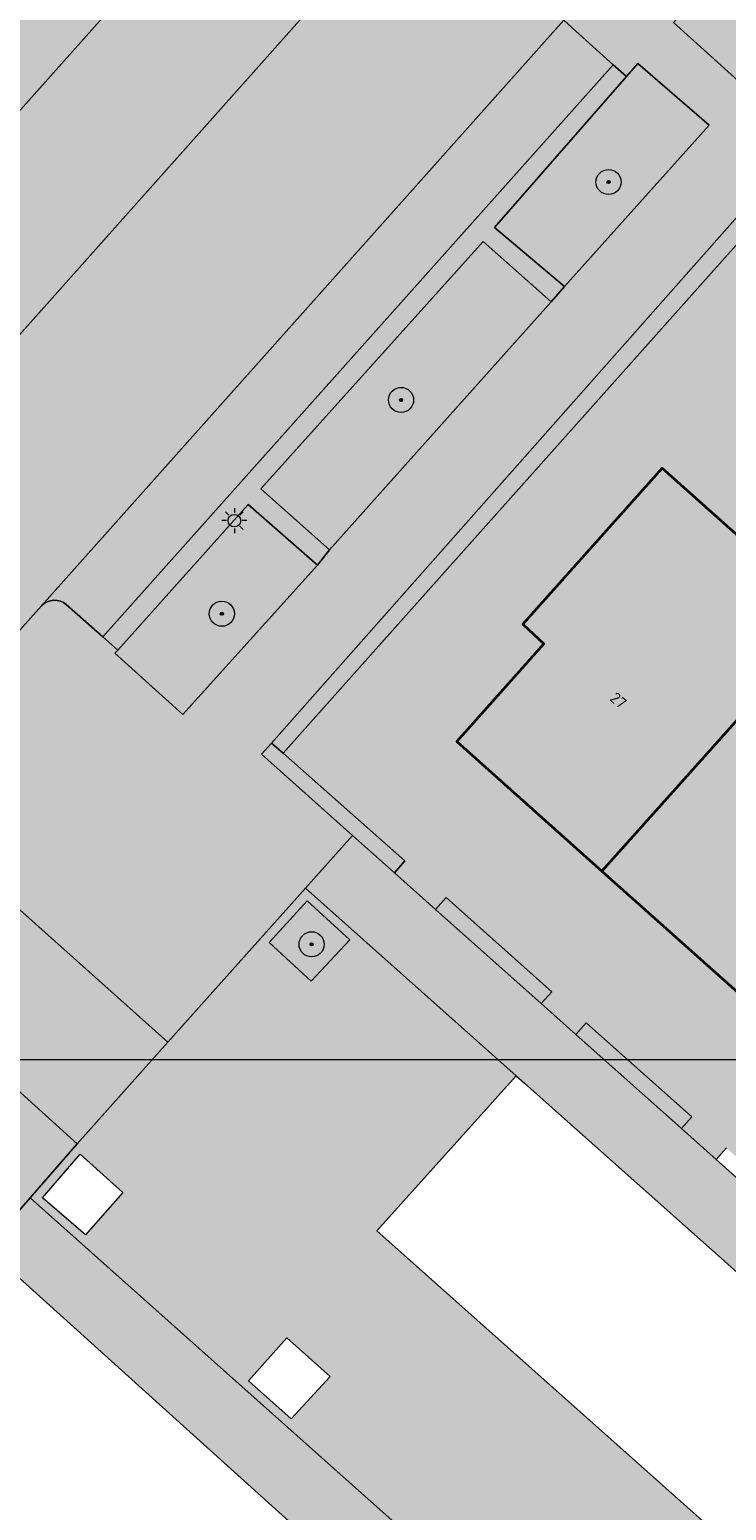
# Model space of a CAD drawing. Extents: x 101956 to 105180, y 476926 to 481317.
# Tile 462 of 649: x 104392 to 104414, y 479994 to 480041. Entities that reach past the tile are written whole.
import ezdxf
from ezdxf.enums import TextEntityAlignment as Align

# ---------------------------------------------------------------- set-up
doc = ezdxf.new("R2010")
doc.units = 0
doc.header["$LTSCALE"] = 0.5
for name, color, linetype, lineweight in [('B-WE-GR-BEPLANTING_CULTUUR_VASTE PLANTENVAK-GV', 90, 'Continuous', 18), ('B-WE-GR-BOOM-S', 90, 'Continuous', 25), ('B-WE-GR-GROENVOORZIENING-GV', 80, 'Continuous', 18), ('B-WE-GR-HAAG-GV', 90, 'Continuous', 13), ('B-WE-KL-ET_LS_OV_LICHTMAST-S', 190, 'Continuous', 25), ('B-WE-OG-BEBOUWING-GV', 7, 'Continuous', 35), ('B-WE-OG-BEBOUWING-T18', 10, 'Continuous', 18), ('B-WE-OG-TERREIN_CULTUURSCHEIDING-GV', 7, 'Continuous', 18), ('B-WE-OG-TERREIN_ERF-GV', 7, 'Continuous', 18), ('B-WE-VH-VERHARDING_ASFALT-GV', 252, 'Continuous', 18), ('B-WE-VH-VERHARDING_STRAATBAKSTEEN-GV', 252, 'Continuous', 18), ('B-WE-VH-VERHARDING_TEGEL-GV', 252, 'Continuous', 18)]:
    doc.layers.add(name, color=color, linetype=linetype, lineweight=lineweight)
for name, color, linetype, lineweight, true_color in [('B-WE-GR-BEPLANTING_CULTUUR_VASTE PLANTENVAK-V', 7, 'Continuous', 18, 0xa5a552), ('B-WE-GR-GROENVOORZIENING-V', 7, 'Continuous', 18, 0x67a552), ('B-WE-GR-HAAG-V', 7, 'Continuous', 18, 0x67a552), ('B-WE-OG-BEBOUWING-V', 7, 'Continuous', 18, 0xdc7869), ('B-WE-OG-TERREIN_CULTUURSCHEIDING-V', 7, 'Continuous', 18, 0x28c846), ('B-WE-OG-TERREIN_ERF-V', 7, 'Continuous', 18, 0x28c846), ('B-WE-VH-VERHARDING_ASFALT-V', 7, 'Continuous', 18, 0xcdcdcd), ('B-WE-VH-VERHARDING_STRAATBAKSTEEN-V', 7, 'Continuous', 18, 0xcdcdcd), ('B-WE-VH-VERHARDING_TEGEL-V', 7, 'Continuous', 18, 0xcdcdcd)]:
    doc.layers.add(name, color=color, linetype=linetype, lineweight=lineweight, true_color=true_color)
doc.layers.add('X-XX-AL-HULPLIJN-G', color=7, linetype='Continuous', lineweight=18, plot=False)
doc.styles.add('NLCS-ISO-M200-T18', font='NLCS-ISO.ttf', dxfattribs={"height": 0.36})

# ---------------------------------------------------------------- blocks, each defined once
blk = doc.blocks.new('SKL-ET_OV_LICHTMAST-SO')
at = {"color": 0, "linetype": 'ByBlock', "lineweight": 18}
for points in [[(-1.25, 0), (-2, 0)], [(-1.41, 1.41), (-0.88, 0.88)], [(0, 2), (0, 1.25)], [(0.88, 0.88), (1.41, 1.41)], [(2, 0), (1.25, 0)], [(-1.41, -1.41), (-0.88, -0.88)], [(0, -1.25), (0, -2)], [(0.88, -0.88), (1.41, -1.41)]]:
    blk.add_lwpolyline(points, dxfattribs=at)
blk.add_circle((0, 0), 1, dxfattribs=at)
blk = doc.blocks.new('SGR-BOOM_01-SO')
at = {"linetype": 'ByBlock', "lineweight": 18}
h = blk.add_hatch(color=0, dxfattribs=at)
h.dxf.hatch_style = 1
edge = h.paths.add_edge_path()
edge.add_arc((0, 0), 0.25, 0, 360)
at = {"color": 0, "linetype": 'ByBlock', "lineweight": 18}
for radius in [2, 0.25]:
    blk.add_circle((0, 0), radius, dxfattribs=at)

msp = doc.modelspace()

# ---------------------------------------------------------------- hatches: boundary and pattern name
at = {"layer": 'B-WE-GR-BEPLANTING_CULTUUR_VASTE PLANTENVAK-V'}
msp.add_hatch(color=256, dxfattribs=at).paths.add_polyline_path([(104400.844, 480011.138), (104402.074, 480012.453), (104400.718, 480013.688), (104399.503, 480012.366)])
at = {"layer": 'B-WE-GR-GROENVOORZIENING-V'}
for points in [[(104402.724, 480021.512), (104415.396, 480035.717), (104419.469, 480032.134), (104419.784, 480032.524), (104415.296, 480036.471), (104399.576, 480018.712), (104399.956, 480018.387)], [(104399.956, 480018.387), (104399.576, 480018.712), (104399.262, 480018.357), (104402.159, 480015.772), (104403.488, 480014.587), (104403.826, 480014.966)], [(104405.134, 480013.793), (104404.799, 480013.418), (104408.157, 480010.422), (104408.492, 480010.798)], [(104409.592, 480009.812), (104409.259, 480009.439), (104412.617, 480006.444), (104412.95, 480006.817)]]:
    msp.add_hatch(color=256, dxfattribs=at).paths.add_polyline_path(points)
at = {"layer": 'B-WE-GR-HAAG-V'}
for points in [[(104402.724, 480021.512), (104415.396, 480035.717), (104419.469, 480032.134), (104419.784, 480032.524), (104415.296, 480036.471), (104399.576, 480018.712), (104399.956, 480018.387)], [(104399.956, 480018.387), (104399.576, 480018.712), (104399.262, 480018.357), (104402.159, 480015.772), (104403.488, 480014.587), (104403.826, 480014.966)], [(104405.134, 480013.793), (104404.799, 480013.418), (104408.157, 480010.422), (104408.492, 480010.798)], [(104409.592, 480009.812), (104409.259, 480009.439), (104412.617, 480006.444), (104412.95, 480006.817)]]:
    msp.add_hatch(color=256, dxfattribs=at).paths.add_polyline_path(points)
at = {"layer": 'B-WE-OG-BEBOUWING-V'}
for points in [[(104417.32, 480022.712), (104412.011, 480027.456), (104407.571, 480022.498), (104408.241, 480021.869), (104405.474, 480018.763), (104410.092, 480014.638)], [(104421.817, 480018.694), (104417.32, 480022.712), (104410.092, 480014.638), (104414.598, 480010.614)]]:
    msp.add_hatch(color=256, dxfattribs=at).paths.add_polyline_path(points)
at = {"layer": 'B-WE-OG-TERREIN_CULTUURSCHEIDING-V'}
for points in [[(104412.364, 480041.634), (104414.637, 480039.59), (104419.603, 480045.199), (104417.44, 480047.132), (104413.164, 480042.5)], [(104411.235, 480040.331), (104410.873, 480039.916), (104406.671, 480035.109), (104408.9, 480033.236), (104413.499, 480038.37)], [(104406.313, 480034.664), (104399.238, 480026.795), (104401.427, 480024.86), (104408.477, 480032.745)], [(104401.041, 480024.365), (104398.836, 480026.296), (104394.692, 480021.671), (104394.598, 480021.566), (104396.763, 480019.619)]]:
    msp.add_hatch(color=256, dxfattribs=at).paths.add_polyline_path(points)
at = {"layer": 'B-WE-OG-TERREIN_ERF-V'}
h = msp.add_hatch(color=256, dxfattribs=at)
h.paths.add_polyline_path([(104439.19, 480011.195), (104436.581, 480013.503), (104438.57, 480015.758), (104434.862, 480019.099), (104432.871, 480016.857), (104430.252, 480019.178), (104427.638, 480021.495), (104429.626, 480023.755), (104425.912, 480027.076), (104423.912, 480024.829), (104421.299, 480027.158), (104418.69, 480029.484), (104420.693, 480031.724), (104419.784, 480032.524), (104419.469, 480032.134), (104415.396, 480035.717), (104402.724, 480021.512), (104399.956, 480018.387), (104403.826, 480014.966), (104403.488, 480014.587), (104404.799, 480013.418), (104405.134, 480013.793), (104408.492, 480010.798), (104408.157, 480010.422), (104409.259, 480009.439), (104409.592, 480009.812), (104412.95, 480006.817), (104412.617, 480006.444), (104413.719, 480005.461), (104414.049, 480005.83), (104417.407, 480002.835), (104417.077, 480002.465), (104418.179, 480001.482), (104418.507, 480001.849), (104421.865, 479998.854), (104421.537, 479998.486), (104422.638, 479997.504), (104422.964, 479997.868), (104426.322, 479994.873), (104425.996, 479994.508), (104427.307, 479993.339), (104427.627, 479993.696), (104432.678, 479989.218), (104441.149, 479998.761), (104441.261, 479998.662), (104448.276, 480006.582), (104448.449, 480006.776), (104448.822, 480006.444), (104450.095, 480007.869), (104449.029, 480008.826), (104444.544, 480011.974), (104443.8, 480011.131), (104441.811, 480008.876)])
h.paths.add_polyline_path([(104426.273, 480014.711), (104430.73, 480010.729), (104435.186, 480006.746), (104440.519, 480001.981), (104438.749, 480000), (104436.087, 479997.02), (104435.415, 479997.604), (104432.633, 479994.498), (104431.511, 479995.507), (104427.97, 479998.67), (104426.481, 480000), (104423.513, 480002.651), (104419.055, 480006.632), (104414.598, 480010.614), (104410.092, 480014.638), (104405.474, 480018.763), (104408.241, 480021.869), (104407.571, 480022.498), (104412.011, 480027.456), (104417.32, 480022.712), (104421.817, 480018.694)], flags=16)
at = {"layer": 'B-WE-VH-VERHARDING_ASFALT-V'}
h = msp.add_hatch(color=256, dxfattribs=at)
edge = h.paths.add_edge_path()
edge.add_line((104387.15, 480017.348), (104392.267, 480023.076))
edge.add_line((104392.267, 480023.076), (104408.88, 480041.707))
edge.add_line((104408.88, 480041.707), (104408.454, 480042.092))
edge.add_line((104408.454, 480042.092), (104407.874, 480042.617))
edge.add_arc((104408.189, 480042.963), 0.468, 137.9251, 227.635, ccw=False)
edge.add_line((104407.842, 480043.276), (104409.502, 480045.103))
edge.add_arc((104409.836, 480044.8), 0.451, 48.9681, 137.7542, ccw=False)
edge.add_line((104410.132, 480045.14), (104410.797, 480044.561))
edge.add_line((104410.797, 480044.561), (104411.165, 480044.241))
edge.add_line((104411.165, 480044.241), (104435.062, 480071.081))
edge.add_line((104435.062, 480071.081), (104437.17, 480073.431))
edge.add_line((104437.17, 480073.431), (104438.938, 480075.4))
edge.add_line((104438.938, 480075.4), (104438.553, 480075.735))
edge.add_line((104438.553, 480075.735), (104434.657, 480079.246))
edge.add_line((104434.657, 480079.246), (104434.278, 480079.587))
edge.add_line((104434.278, 480079.587), (104406.061, 480047.93))
edge.add_line((104406.061, 480047.93), (104404.973, 480046.769))
edge.add_line((104404.973, 480046.769), (104382.903, 480021.986))
edge.add_line((104382.903, 480021.986), (104381.305, 480020.285))
edge.add_line((104381.305, 480020.285), (104367.346, 480004.624))
edge.add_line((104367.346, 480004.624), (104352.3, 479987.742))
edge.add_line((104352.3, 479987.742), (104333.802, 479966.997))
edge.add_arc((104333.228, 479966.515), 0.75, -10.5143, 40.0196, ccw=False)
edge.add_line((104333.965, 479966.378), (104333.829, 479966.226))
edge.add_line((104333.829, 479966.226), (104332.006, 479964.578))
edge.add_line((104332.006, 479964.578), (104329.786, 479963.425))
edge.add_arc((104326.255, 479972.993), 10.199, 277.216, 290.2566, ccw=False)
edge.add_line((104327.536, 479962.875), (104333.232, 479957.677))
edge.add_line((104333.232, 479957.677), (104334.491, 479959.069))
edge.add_line((104334.491, 479959.069), (104336.891, 479961.722))
edge.add_line((104336.891, 479961.722), (104349.204, 479975.521))
edge.add_line((104349.204, 479975.521), (104349.57, 479975.931))
edge.add_line((104349.57, 479975.931), (104349.521, 479975.973))
edge.add_line((104349.521, 479975.973), (104348.905, 479976.511))
edge.add_arc((104349.207, 479976.858), 0.46, 138.2173, 228.9681, ccw=False)
edge.add_line((104348.864, 479977.164), (104352.655, 479981.4))
edge.add_arc((104352.977, 479981.111), 0.433, 47.3344, 138.0652, ccw=False)
edge.add_line((104353.27, 479981.429), (104353.883, 479980.862))
edge.add_line((104353.883, 479980.862), (104354.276, 479980.498))
edge.add_line((104354.276, 479980.498), (104378.241, 480007.374))
edge.add_line((104378.241, 480007.374), (104384.317, 480014.176))
edge.add_line((104384.317, 480014.176), (104387.15, 480017.348))
at = {"layer": 'B-WE-VH-VERHARDING_STRAATBAKSTEEN-V'}
h = msp.add_hatch(color=256, dxfattribs=at)
edge = h.paths.add_edge_path()
edge.add_arc((104404.607, 480047.112), 0.502, 228.563, 316.8506)
edge.add_line((104404.973, 480046.769), (104382.903, 480021.986))
edge.add_arc((104382.423, 480022.392), 0.629, 319.7344, 409.4495)
edge.add_line((104382.832, 480022.87), (104379.709, 480025.538))
edge.add_line((104379.709, 480025.538), (104401.109, 480049.538))
edge.add_line((104401.109, 480049.538), (104404.275, 480046.736))
h = msp.add_hatch(color=256, dxfattribs=at)
edge = h.paths.add_edge_path()
edge.add_line((104410.446, 480040.288), (104409.264, 480041.359))
edge.add_line((104409.264, 480041.359), (104408.88, 480041.707))
edge.add_line((104408.88, 480041.707), (104392.267, 480023.076))
edge.add_arc((104392.679, 480022.694), 0.562, 48.3787, 137.157, ccw=False)
edge.add_line((104393.053, 480023.114), (104394.215, 480022.087))
edge.add_line((104394.215, 480022.087), (104410.446, 480040.288))
msp.add_hatch(color=256, dxfattribs=at).paths.add_polyline_path([(104387.15, 480017.348), (104384.317, 480014.176), (104393.396, 480005.962), (104396.28, 480009.19)])
h = msp.add_hatch(color=256, dxfattribs=at)
h.paths.add_polyline_path([(104407.363, 480008.128), (104400.664, 480014.098), (104396.28, 480009.19), (104393.396, 480005.962), (104391.9, 480004.245), (104410.736, 479987.451), (104432.814, 479967.785), (104441.542, 479977.673), (104439.585, 479979.417), (104435.766, 479982.82), (104432.886, 479985.386), (104428.473, 479980.45), (104418.838, 479989.027), (104416.077, 479991.485), (104402.926, 480003.194)])
h.paths.add_polyline_path([(104432.293, 479983.114), (104433.512, 479984.457), (104434.903, 479983.266), (104433.695, 479981.874)], flags=16)
h.paths.add_polyline_path([(104427.616, 479975.145), (104426.436, 479973.786), (104425.042, 479975.068), (104426.268, 479976.378)], flags=16)
h.paths.add_polyline_path([(104421.082, 479980.996), (104419.904, 479979.654), (104418.516, 479980.827), (104419.714, 479982.192)], flags=16)
h.paths.add_polyline_path([(104414.537, 479986.83), (104413.34, 479985.482), (104411.979, 479986.673), (104413.195, 479988.041)], flags=16)
h.paths.add_polyline_path([(104407.979, 479992.685), (104406.786, 479991.358), (104405.436, 479992.525), (104406.657, 479993.921)], flags=16)
h.paths.add_polyline_path([(104400.844, 480011.138), (104399.503, 480012.366), (104400.718, 480013.688), (104402.074, 480012.453)], flags=16)
h.paths.add_polyline_path([(104401.444, 479998.561), (104400.2, 479997.208), (104398.848, 479998.422), (104400.063, 479999.785)], flags=16)
h.paths.add_polyline_path([(104394.849, 480004.413), (104393.667, 480003.067), (104392.293, 480004.24), (104393.495, 480005.635)], flags=16)
at = {"layer": 'B-WE-VH-VERHARDING_TEGEL-V'}
h = msp.add_hatch(color=256, dxfattribs=at)
edge = h.paths.add_edge_path()
edge.add_line((104406.012, 480048.604), (104402.824, 480051.42))
edge.add_line((104402.824, 480051.42), (104430.77, 480082.74))
edge.add_line((104430.77, 480082.74), (104428.962, 480084.364))
edge.add_line((104428.962, 480084.364), (104401, 480053.005))
edge.add_line((104401, 480053.005), (104362.36, 480009.612))
edge.add_line((104362.36, 480009.612), (104364.194, 480008.066))
edge.add_line((104364.194, 480008.066), (104377.476, 480022.988))
edge.add_line((104377.476, 480022.988), (104380.477, 480020.253))
edge.add_arc((104380.875, 480020.692), 0.592, 227.7971, 316.6294)
edge.add_line((104381.305, 480020.285), (104382.903, 480021.986))
edge.add_arc((104382.423, 480022.392), 0.629, 319.7344, 409.4495)
edge.add_line((104382.832, 480022.87), (104379.709, 480025.538))
edge.add_line((104379.709, 480025.538), (104401.109, 480049.538))
edge.add_line((104401.109, 480049.538), (104404.275, 480046.736))
edge.add_arc((104404.607, 480047.112), 0.502, 228.563, 316.8506)
edge.add_line((104404.973, 480046.769), (104406.061, 480047.93))
edge.add_arc((104405.693, 480048.242), 0.482, 319.6853, 408.6309)
h = msp.add_hatch(color=256, dxfattribs=at)
edge = h.paths.add_edge_path()
edge.add_line((104438.87, 480062.824), (104439.68, 480063.731))
edge.add_line((104439.68, 480063.731), (104440.013, 480064.104))
edge.add_line((104440.013, 480064.104), (104440.532, 480064.684))
edge.add_line((104440.532, 480064.684), (104443.308, 480067.769))
edge.add_arc((104443.512, 480067.587), 0.273, 48.8441, 138.3086, ccw=False)
edge.add_line((104443.692, 480067.793), (104441.55, 480069.702))
edge.add_line((104441.55, 480069.702), (104434.753, 480062.128))
edge.add_line((104434.753, 480062.128), (104434.328, 480061.724))
edge.add_line((104434.328, 480061.724), (104427.39, 480053.942))
edge.add_line((104427.39, 480053.942), (104427.039, 480053.492))
edge.add_line((104427.039, 480053.492), (104419.993, 480045.653))
edge.add_line((104419.993, 480045.653), (104419.603, 480045.199))
edge.add_line((104419.603, 480045.199), (104414.637, 480039.59))
edge.add_line((104414.637, 480039.59), (104412.364, 480041.634))
edge.add_line((104412.364, 480041.634), (104413.164, 480042.5))
edge.add_line((104413.164, 480042.5), (104412.752, 480042.859))
edge.add_line((104412.752, 480042.859), (104411.542, 480043.913))
edge.add_line((104411.542, 480043.913), (104411.165, 480044.241))
edge.add_line((104411.165, 480044.241), (104410.797, 480044.561))
edge.add_line((104410.797, 480044.561), (104410.132, 480045.14))
edge.add_arc((104409.836, 480044.8), 0.451, 48.9681, 137.7542)
edge.add_line((104409.502, 480045.103), (104407.842, 480043.276))
edge.add_arc((104408.189, 480042.963), 0.468, 137.9251, 227.635)
edge.add_line((104407.874, 480042.617), (104408.454, 480042.092))
edge.add_line((104408.454, 480042.092), (104408.88, 480041.707))
edge.add_line((104408.88, 480041.707), (104409.264, 480041.359))
edge.add_line((104409.264, 480041.359), (104410.446, 480040.288))
edge.add_line((104410.446, 480040.288), (104410.873, 480039.916))
edge.add_line((104410.873, 480039.916), (104411.235, 480040.331))
edge.add_line((104411.235, 480040.331), (104413.499, 480038.37))
edge.add_line((104413.499, 480038.37), (104408.9, 480033.236))
edge.add_line((104408.9, 480033.236), (104408.477, 480032.745))
edge.add_line((104408.477, 480032.745), (104401.427, 480024.86))
edge.add_line((104401.427, 480024.86), (104401.041, 480024.365))
edge.add_line((104401.041, 480024.365), (104396.763, 480019.619))
edge.add_line((104396.763, 480019.619), (104394.598, 480021.566))
edge.add_line((104394.598, 480021.566), (104394.692, 480021.671))
edge.add_line((104394.692, 480021.671), (104394.215, 480022.087))
edge.add_line((104394.215, 480022.087), (104393.053, 480023.114))
edge.add_arc((104392.679, 480022.694), 0.562, 48.3787, 137.157)
edge.add_line((104392.267, 480023.076), (104387.15, 480017.348))
edge.add_line((104387.15, 480017.348), (104396.28, 480009.19))
edge.add_line((104396.28, 480009.19), (104400.664, 480014.098))
edge.add_line((104400.664, 480014.098), (104402.159, 480015.772))
edge.add_line((104402.159, 480015.772), (104399.262, 480018.357))
edge.add_line((104399.262, 480018.357), (104399.576, 480018.712))
edge.add_line((104399.576, 480018.712), (104415.296, 480036.471))
edge.add_line((104415.296, 480036.471), (104416.596, 480037.88))
edge.add_line((104416.596, 480037.88), (104419.695, 480041.35))
edge.add_line((104419.695, 480041.35), (104420.347, 480042.08))
edge.add_line((104420.347, 480042.08), (104423.344, 480045.437))
edge.add_line((104423.344, 480045.437), (104423.809, 480045.958))
edge.add_line((104423.809, 480045.958), (104426.807, 480049.315))
edge.add_line((104426.807, 480049.315), (104427.272, 480049.836))
edge.add_line((104427.272, 480049.836), (104430.27, 480053.193))
edge.add_line((104430.27, 480053.193), (104430.735, 480053.714))
edge.add_line((104430.735, 480053.714), (104433.732, 480057.07))
edge.add_line((104433.732, 480057.07), (104434.197, 480057.591))
edge.add_line((104434.197, 480057.591), (104438.87, 480062.824))
for points in [[(104410.873, 480039.916), (104410.446, 480040.288), (104394.215, 480022.087), (104394.692, 480021.671), (104398.836, 480026.296), (104401.041, 480024.365), (104401.427, 480024.86), (104399.238, 480026.795), (104406.313, 480034.664), (104408.477, 480032.745), (104408.9, 480033.236), (104406.671, 480035.109)], [(104417.077, 480002.465), (104413.719, 480005.461), (104412.617, 480006.444), (104409.259, 480009.439), (104408.157, 480010.422), (104404.799, 480013.418), (104403.488, 480014.587), (104402.159, 480015.772), (104400.664, 480014.098), (104407.363, 480008.128), (104407.631, 480007.889), (104408.995, 480006.674), (104413.986, 480002.226), (104415.349, 480001.012), (104420.62, 479996.316), (104421.983, 479995.101), (104423.255, 479993.968), (104427.24, 479990.416), (104428.604, 479989.202), (104432.886, 479985.386), (104435.766, 479982.82), (104439.585, 479979.417), (104441.542, 479977.673), (104432.814, 479967.785), (104410.736, 479987.451), (104391.9, 480004.245), (104390.505, 480002.644), (104390.862, 480002.322), (104391.013, 480002.185), (104405.883, 479988.764), (104407.35, 479987.418), (104409.456, 479985.566), (104413.908, 479981.649), (104416.693, 479979.18), (104426.514, 479970.472), (104428.31, 479968.879), (104429.708, 479967.528), (104433.701, 479964.099), (104435.12, 479965.72), (104440.134, 479971.318), (104442.136, 479973.553), (104444.29, 479976.028), (104445.303, 479977.247), (104443.007, 479979.333), (104441.062, 479981.068), (104437.251, 479984.468), (104432.719, 479988.511), (104427.307, 479993.339), (104425.996, 479994.508), (104422.638, 479997.504), (104421.537, 479998.486), (104418.179, 480001.482)]]:
    msp.add_hatch(color=256, dxfattribs=at).paths.add_polyline_path(points)
h = msp.add_hatch(color=256, dxfattribs=at)
edge = h.paths.add_edge_path()
edge.add_line((104382.844, 480000.071), (104383.544, 480000.858))
edge.add_line((104383.544, 480000.858), (104387.525, 480005.334))
edge.add_line((104387.525, 480005.334), (104387.895, 480005))
edge.add_line((104387.895, 480005), (104389.356, 480003.681))
edge.add_line((104389.356, 480003.681), (104390.505, 480002.644))
edge.add_line((104390.505, 480002.644), (104391.9, 480004.245))
edge.add_line((104391.9, 480004.245), (104393.396, 480005.962))
edge.add_line((104393.396, 480005.962), (104384.317, 480014.176))
edge.add_line((104384.317, 480014.176), (104378.241, 480007.374))
edge.add_arc((104378.586, 480007.07), 0.46, 138.6134, 229.1081)
edge.add_line((104378.285, 480006.722), (104379.534, 480005.635))
edge.add_line((104379.534, 480005.635), (104380.001, 480005.229))
edge.add_line((104380.001, 480005.229), (104380.057, 480005.291))
edge.add_line((104380.057, 480005.291), (104382.21, 480003.223))
edge.add_line((104382.21, 480003.223), (104377.889, 479998.432))
edge.add_line((104377.889, 479998.432), (104377.495, 479997.984))
edge.add_line((104377.495, 479997.984), (104370.523, 479990.177))
edge.add_line((104370.523, 479990.177), (104370.085, 479989.724))
edge.add_line((104370.085, 479989.724), (104363.152, 479981.866))
edge.add_line((104363.152, 479981.866), (104362.715, 479981.405))
edge.add_line((104362.715, 479981.405), (104356.055, 479973.94))
edge.add_line((104356.055, 479973.94), (104353.824, 479975.906))
edge.add_line((104353.824, 479975.906), (104356.285, 479978.664))
edge.add_line((104356.285, 479978.664), (104355.833, 479979.057))
edge.add_line((104355.833, 479979.057), (104354.602, 479980.196))
edge.add_line((104354.602, 479980.196), (104354.276, 479980.498))
edge.add_line((104354.276, 479980.498), (104353.883, 479980.862))
edge.add_line((104353.883, 479980.862), (104353.27, 479981.429))
edge.add_arc((104352.977, 479981.111), 0.433, 47.3344, 138.0652)
edge.add_line((104352.655, 479981.4), (104348.864, 479977.164))
edge.add_arc((104349.207, 479976.858), 0.46, 138.2173, 228.9681)
edge.add_line((104348.905, 479976.511), (104349.521, 479975.973))
edge.add_line((104349.521, 479975.973), (104349.57, 479975.931))
edge.add_line((104349.57, 479975.931), (104350.004, 479975.551))
edge.add_line((104350.004, 479975.551), (104351.501, 479974.243))
edge.add_line((104351.501, 479974.243), (104351.989, 479973.818))
edge.add_line((104351.989, 479973.818), (104352.701, 479974.616))
edge.add_line((104352.701, 479974.616), (104354.92, 479972.602))
edge.add_line((104354.92, 479972.602), (104348.216, 479965.145))
edge.add_line((104348.216, 479965.145), (104347.819, 479964.665))
edge.add_line((104347.819, 479964.665), (104341.741, 479957.893))
edge.add_line((104341.741, 479957.893), (104343.706, 479956.122))
edge.add_line((104343.706, 479956.122), (104353.953, 479967.633))
edge.add_line((104353.953, 479967.633), (104354.618, 479968.38))
edge.add_line((104354.618, 479968.38), (104356.612, 479970.621))
edge.add_line((104356.612, 479970.621), (104357.957, 479972.086))
edge.add_line((104357.957, 479972.086), (104358.924, 479973.173))
edge.add_line((104358.924, 479973.173), (104359.587, 479973.919))
edge.add_line((104359.587, 479973.919), (104362.91, 479977.655))
edge.add_line((104362.91, 479977.655), (104363.576, 479978.405))
edge.add_line((104363.576, 479978.405), (104366.899, 479982.141))
edge.add_line((104366.899, 479982.141), (104367.563, 479982.887))
edge.add_line((104367.563, 479982.887), (104370.885, 479986.623))
edge.add_line((104370.885, 479986.623), (104371.55, 479987.371))
edge.add_line((104371.55, 479987.371), (104374.872, 479991.107))
edge.add_line((104374.872, 479991.107), (104375.531, 479991.847))
edge.add_line((104375.531, 479991.847), (104378.854, 479995.583))
edge.add_line((104378.854, 479995.583), (104379.522, 479996.334))
edge.add_line((104379.522, 479996.334), (104382.844, 480000.071))

# ---------------------------------------------------------------- linework, layer by layer
at = {"layer": 'B-WE-GR-BEPLANTING_CULTUUR_VASTE PLANTENVAK-GV', "flags": 128}
msp.add_lwpolyline([(104400.844, 480011.138), (104402.074, 480012.453), (104400.718, 480013.688), (104399.503, 480012.366)], close=True, dxfattribs=at)
at = {"layer": 'B-WE-GR-GROENVOORZIENING-GV', "flags": 128}
for points in [[(104402.724, 480021.512), (104415.396, 480035.717), (104419.469, 480032.134), (104419.784, 480032.524), (104415.296, 480036.471), (104399.576, 480018.712), (104399.956, 480018.387)], [(104399.956, 480018.387), (104399.576, 480018.712), (104399.262, 480018.357), (104402.159, 480015.772), (104403.488, 480014.587), (104403.826, 480014.966)], [(104405.134, 480013.793), (104404.799, 480013.418), (104408.157, 480010.422), (104408.492, 480010.798)], [(104409.592, 480009.812), (104409.259, 480009.439), (104412.617, 480006.444), (104412.95, 480006.817)]]:
    msp.add_lwpolyline(points, close=True, dxfattribs=at)
at = {"layer": 'B-WE-GR-HAAG-GV', "flags": 128}
for points in [[(104402.724, 480021.512), (104415.396, 480035.717), (104419.469, 480032.134), (104419.784, 480032.524), (104415.296, 480036.471), (104399.576, 480018.712), (104399.956, 480018.387)], [(104399.956, 480018.387), (104399.576, 480018.712), (104399.262, 480018.357), (104402.159, 480015.772), (104403.488, 480014.587), (104403.826, 480014.966)], [(104405.134, 480013.793), (104404.799, 480013.418), (104408.157, 480010.422), (104408.492, 480010.798)], [(104409.592, 480009.812), (104409.259, 480009.439), (104412.617, 480006.444), (104412.95, 480006.817)]]:
    msp.add_lwpolyline(points, close=True, dxfattribs=at)
at = {"layer": 'B-WE-OG-BEBOUWING-GV', "flags": 128}
for points in [[(104417.32, 480022.712), (104412.011, 480027.456), (104407.571, 480022.498), (104408.241, 480021.869), (104405.474, 480018.763), (104410.092, 480014.638)], [(104421.817, 480018.694), (104417.32, 480022.712), (104410.092, 480014.638), (104414.598, 480010.614)]]:
    msp.add_lwpolyline(points, close=True, dxfattribs=at)
at = {"layer": 'B-WE-OG-TERREIN_CULTUURSCHEIDING-GV', "flags": 128}
for points in [[(104412.364, 480041.634), (104414.637, 480039.59), (104419.603, 480045.199), (104417.44, 480047.132), (104413.164, 480042.5)], [(104411.235, 480040.331), (104410.873, 480039.916), (104406.671, 480035.109), (104408.9, 480033.236), (104413.499, 480038.37)], [(104406.313, 480034.664), (104399.238, 480026.795), (104401.427, 480024.86), (104408.477, 480032.745)], [(104401.041, 480024.365), (104398.836, 480026.296), (104394.692, 480021.671), (104394.598, 480021.566), (104396.763, 480019.619)]]:
    msp.add_lwpolyline(points, close=True, dxfattribs=at)
at = {"layer": 'B-WE-OG-TERREIN_ERF-GV', "flags": 128}
msp.add_lwpolyline([(104415.396, 480035.717), (104402.724, 480021.512), (104399.956, 480018.387), (104403.826, 480014.966), (104403.488, 480014.587), (104404.799, 480013.418), (104405.134, 480013.793), (104408.492, 480010.798), (104408.157, 480010.422), (104409.259, 480009.439), (104409.592, 480009.812), (104412.95, 480006.817), (104412.617, 480006.444), (104413.719, 480005.461), (104414.049, 480005.83)], dxfattribs=at)
msp.add_lwpolyline([(104426.273, 480014.711), (104430.73, 480010.729), (104435.186, 480006.746), (104440.519, 480001.981), (104438.749, 480000), (104436.087, 479997.02), (104435.415, 479997.604), (104432.633, 479994.498), (104431.511, 479995.507), (104427.97, 479998.67), (104426.481, 480000), (104423.513, 480002.651), (104419.055, 480006.632), (104414.598, 480010.614), (104410.092, 480014.638), (104405.474, 480018.763), (104408.241, 480021.869), (104407.571, 480022.498), (104412.011, 480027.456), (104417.32, 480022.712), (104421.817, 480018.694)], close=True, dxfattribs=at)
at = {"layer": 'B-WE-VH-VERHARDING_ASFALT-GV', "flags": 128}
for points in [[(104410.132, 480045.14), (104410.797, 480044.561), (104411.165, 480044.241), (104435.062, 480071.081), (104437.17, 480073.431), (104438.938, 480075.4), (104438.553, 480075.735), (104434.657, 480079.246), (104434.278, 480079.587), (104406.061, 480047.93), (104404.973, 480046.769), (104382.903, 480021.986), (104381.305, 480020.285), (104367.346, 480004.624), (104352.3, 479987.742), (104333.802, 479966.997)], [(104387.15, 480017.348), (104392.267, 480023.076), (104408.88, 480041.707), (104408.454, 480042.092), (104407.874, 480042.617)]]:
    msp.add_lwpolyline(points, dxfattribs=at)
at = {"layer": 'B-WE-VH-VERHARDING_STRAATBAKSTEEN-GV', "flags": 128}
for points in [[(104404.275, 480046.736), (104401.109, 480049.538), (104379.709, 480025.538), (104382.832, 480022.87)], [(104382.903, 480021.986), (104404.973, 480046.769)], [(104410.446, 480040.288), (104409.264, 480041.359), (104408.88, 480041.707), (104392.267, 480023.076)], [(104393.053, 480023.114), (104394.215, 480022.087), (104410.446, 480040.288)]]:
    msp.add_lwpolyline(points, dxfattribs=at)
at = {"layer": 'B-WE-VH-VERHARDING_STRAATBAKSTEEN-GV'}
msp.add_lwpolyline([(104392.267, 480023.076, -0.407982), (104393.053, 480023.114)], format="xyb", dxfattribs=at)
at = {"layer": 'B-WE-VH-VERHARDING_STRAATBAKSTEEN-GV', "flags": 128}
for points in [[(104387.15, 480017.348), (104384.317, 480014.176), (104393.396, 480005.962), (104396.28, 480009.19)], [(104407.363, 480008.128), (104400.664, 480014.098), (104396.28, 480009.19), (104393.396, 480005.962), (104391.9, 480004.245), (104410.736, 479987.451), (104432.814, 479967.785), (104441.542, 479977.673), (104439.585, 479979.417), (104435.766, 479982.82), (104432.886, 479985.386), (104428.473, 479980.45), (104418.838, 479989.027), (104416.077, 479991.485), (104402.926, 480003.194)], [(104400.844, 480011.138), (104399.503, 480012.366), (104400.718, 480013.688), (104402.074, 480012.453)], [(104394.849, 480004.413), (104393.667, 480003.067), (104392.293, 480004.24), (104393.495, 480005.635)], [(104401.444, 479998.561), (104400.2, 479997.208), (104398.848, 479998.422), (104400.063, 479999.785)]]:
    msp.add_lwpolyline(points, close=True, dxfattribs=at)
at = {"layer": 'B-WE-VH-VERHARDING_TEGEL-GV', "flags": 128}
for points in [[(104443.692, 480067.793), (104441.55, 480069.702), (104434.753, 480062.128), (104434.328, 480061.724), (104427.39, 480053.942), (104427.039, 480053.492), (104419.993, 480045.653), (104419.603, 480045.199), (104414.637, 480039.59), (104412.364, 480041.634), (104413.164, 480042.5), (104412.752, 480042.859), (104411.542, 480043.913), (104411.165, 480044.241), (104410.797, 480044.561), (104410.132, 480045.14)], [(104392.267, 480023.076), (104387.15, 480017.348), (104396.28, 480009.19), (104400.664, 480014.098), (104402.159, 480015.772), (104399.262, 480018.357), (104399.576, 480018.712), (104415.296, 480036.471), (104416.596, 480037.88), (104419.695, 480041.35), (104420.347, 480042.08), (104423.344, 480045.437), (104423.809, 480045.958), (104426.807, 480049.315), (104427.272, 480049.836), (104430.27, 480053.193), (104430.735, 480053.714), (104433.732, 480057.07), (104434.197, 480057.591), (104438.87, 480062.824)], [(104382.832, 480022.87), (104379.709, 480025.538), (104401.109, 480049.538), (104404.275, 480046.736)], [(104407.874, 480042.617), (104408.454, 480042.092), (104408.88, 480041.707), (104409.264, 480041.359), (104410.446, 480040.288), (104410.873, 480039.916), (104411.235, 480040.331), (104413.499, 480038.37), (104408.9, 480033.236), (104408.477, 480032.745), (104401.427, 480024.86), (104401.041, 480024.365), (104396.763, 480019.619), (104394.598, 480021.566), (104394.692, 480021.671), (104394.215, 480022.087), (104393.053, 480023.114)], [(104427.307, 479993.339), (104425.996, 479994.508), (104422.638, 479997.504), (104421.537, 479998.486), (104418.179, 480001.482), (104417.077, 480002.465), (104413.719, 480005.461), (104412.617, 480006.444), (104409.259, 480009.439), (104408.157, 480010.422), (104404.799, 480013.418), (104403.488, 480014.587), (104402.159, 480015.772), (104400.664, 480014.098), (104407.363, 480008.128), (104407.631, 480007.889), (104408.995, 480006.674), (104413.986, 480002.226), (104415.349, 480001.012), (104420.62, 479996.316), (104421.983, 479995.101), (104423.255, 479993.968)], [(104382.844, 480000.071), (104383.544, 480000.858), (104387.525, 480005.334), (104387.895, 480005), (104389.356, 480003.681), (104390.505, 480002.644), (104391.9, 480004.245), (104393.396, 480005.962), (104384.317, 480014.176), (104378.241, 480007.374)], [(104410.736, 479987.451), (104391.9, 480004.245), (104390.505, 480002.644)], [(104391.013, 480002.185), (104405.883, 479988.764)]]:
    msp.add_lwpolyline(points, dxfattribs=at)
msp.add_lwpolyline([(104410.873, 480039.916), (104410.446, 480040.288), (104394.215, 480022.087), (104394.692, 480021.671), (104398.836, 480026.296), (104401.041, 480024.365), (104401.427, 480024.86), (104399.238, 480026.795), (104406.313, 480034.664), (104408.477, 480032.745), (104408.9, 480033.236), (104406.671, 480035.109)], close=True, dxfattribs=at)
at = {"layer": 'B-WE-VH-VERHARDING_TEGEL-GV'}
msp.add_lwpolyline([(104393.053, 480023.114, 0.407982), (104392.267, 480023.076)], format="xyb", dxfattribs=at)
at = {"layer": 'X-XX-AL-HULPLIJN-G'}
msp.add_lwpolyline([(104024.513, 480795.088), (104927.821, 480795.088), (104927.821, 480008.634), (104024.513, 480008.634)], close=True, dxfattribs=at)

# ---------------------------------------------------------------- block references
at = {"layer": 'B-WE-GR-BOOM-S', "xscale": 0.2, "yscale": 0.2, "zscale": 0.2}
for p in [(104410.301, 480036.56), (104403.701, 480029.627), (104398, 480022.826), (104400.855, 480012.308)]:
    msp.add_blockref('SGR-BOOM_01-SO', p, dxfattribs=at)
at = {"layer": 'B-WE-KL-ET_LS_OV_LICHTMAST-S', "xscale": 0.2, "yscale": 0.2, "zscale": 0.2}
msp.add_blockref('SKL-ET_OV_LICHTMAST-SO', (104398.399, 480025.786), dxfattribs=at)

# ---------------------------------------------------------------- texts
at = {"layer": 'B-WE-OG-BEBOUWING-T18', "style": 'NLCS-ISO-M200-T18'}
msp.add_text('27', height=0.36, rotation=318.1, dxfattribs=at).set_placement((104410.613, 480020.067), align=Align.MIDDLE)

doc.saveas('drawing.dxf')
